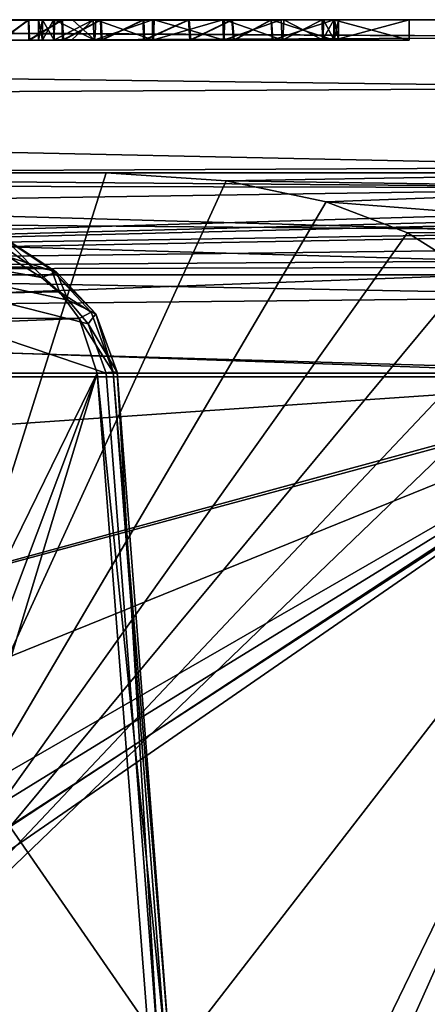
# Model space of a CAD drawing. Header units: millimetres. Extents: x -36.5 to 36.5, y -8.8 to 41.6.
# Tile 397 of 434: x 13.1 to 17.1, y 32 to 41.6. Entities that reach past the tile are written whole.
import ezdxf

# ---------------------------------------------------------------- set-up
doc = ezdxf.new("R2010")
doc.units = ezdxf.units.MM
doc.header["$LTSCALE"] = 65.185185
for name, color, linetype in [('323', 7, 'CONTINUOUS'), ('326', 7, 'CONTINUOUS'), ('327', 7, 'CONTINUOUS'), ('328', 7, 'CONTINUOUS'), ('338', 7, 'CONTINUOUS'), ('340', 7, 'CONTINUOUS'), ('366', 7, 'CONTINUOUS'), ('375', 7, 'CONTINUOUS'), ('377', 7, 'CONTINUOUS'), ('383', 7, 'CONTINUOUS'), ('384', 7, 'CONTINUOUS'), ('386', 7, 'CONTINUOUS'), ('387', 7, 'CONTINUOUS'), ('396', 7, 'CONTINUOUS'), ('464', 7, 'CONTINUOUS'), ('469', 7, 'CONTINUOUS'), ('470', 7, 'CONTINUOUS'), ('498', 7, 'CONTINUOUS'), ('499', 7, 'CONTINUOUS'), ('500', 7, 'CONTINUOUS'), ('501', 7, 'CONTINUOUS'), ('502', 7, 'CONTINUOUS'), ('503', 7, 'CONTINUOUS'), ('527', 7, 'CONTINUOUS'), ('528', 7, 'CONTINUOUS'), ('529', 7, 'CONTINUOUS'), ('530', 7, 'CONTINUOUS')]:
    doc.layers.add(name, color=color, linetype=linetype)

msp = doc.modelspace()

# ---------------------------------------------------------------- linework, layer by layer
at = {"layer": '323', "color": 7, "linetype": 'CONTINUOUS'}
for points in [[(19.8, 41.6, -11.7), (-9.3107, 41.6, -11.7), (16.9481, 41.6, -3.5397), (19.8, 41.6, -11.7)], [(-9.3107, 41.6, -11.7), (12.0257, 41.6, -2.1409), (13.2243, 41.6, -1.6427), (-9.3107, 41.6, -11.7)], [(16.9481, 41.6, -3.5397), (-9.3107, 41.6, -11.7), (16.2101, 41.6, -3.5397), (16.9481, 41.6, -3.5397)], [(16.2101, 41.6, -3.5397), (-9.3107, 41.6, -11.7), (15.6012, 41.6, -2.0402), (16.2101, 41.6, -3.5397)], [(15.6012, 41.6, -2.0402), (-9.3107, 41.6, -11.7), (15.2181, 41.6, -2.1736), (15.6012, 41.6, -2.0402)], [(15.2181, 41.6, -2.1736), (-9.3107, 41.6, -11.7), (14.7944, 41.6, -2.2292), (15.2181, 41.6, -2.1736)], [(14.7944, 41.6, -2.2292), (-9.3107, 41.6, -11.7), (14.351, 41.6, -2.2035), (14.7944, 41.6, -2.2292)], [(14.351, 41.6, -2.2035), (-9.3107, 41.6, -11.7), (13.9333, 41.6, -2.0929), (14.351, 41.6, -2.2035)], [(13.9333, 41.6, -2.0929), (-9.3107, 41.6, -11.7), (13.5545, 41.6, -1.9038), (13.9333, 41.6, -2.0929)], [(13.5545, 41.6, -1.9038), (-9.3107, 41.6, -11.7), (13.2243, 41.6, -1.6427), (13.5545, 41.6, -1.9038)], [(-9.3107, 41.6, 11.7), (19.8, 41.6, 11.7), (0.0832, 41.6, 3.5397), (-9.3107, 41.6, 11.7)], [(0.0832, 41.6, 3.5397), (19.8, 41.6, 11.7), (0.8168, 41.6, 3.5397), (0.0832, 41.6, 3.5397)], [(0.8168, 41.6, 3.5397), (19.8, 41.6, 11.7), (1.4208, 41.6, 2.0325), (0.8168, 41.6, 3.5397)], [(1.4208, 41.6, 2.0325), (19.8, 41.6, 11.7), (1.8074, 41.6, 2.1676), (1.4208, 41.6, 2.0325)], [(1.8074, 41.6, 2.1676), (19.8, 41.6, 11.7), (2.2318, 41.6, 2.2226), (1.8074, 41.6, 2.1676)], [(2.2318, 41.6, 2.2226), (19.8, 41.6, 11.7), (2.676, 41.6, 2.1961), (2.2318, 41.6, 2.2226)], [(2.676, 41.6, 2.1961), (19.8, 41.6, 11.7), (3.1014, 41.6, 2.0817), (2.676, 41.6, 2.1961)], [(3.1014, 41.6, 2.0817), (19.8, 41.6, 11.7), (3.485, 41.6, 1.8882), (3.1014, 41.6, 2.0817)], [(3.485, 41.6, 1.8882), (19.8, 41.6, 11.7), (3.8108, 41.6, 1.6262), (3.485, 41.6, 1.8882)], [(3.8108, 41.6, 1.6262), (19.8, 41.6, 11.7), (5.001, 41.6, 2.1341), (3.8108, 41.6, 1.6262)], [(5.001, 41.6, 2.1341), (19.8, 41.6, 11.7), (5.7399, 41.6, 2.1341), (5.001, 41.6, 2.1341)], [(5.7399, 41.6, 2.1341), (19.8, 41.6, 11.7), (5.7399, 41.6, -0.2466), (5.7399, 41.6, 2.1341)], [(5.7399, 41.6, -0.2466), (19.8, 41.6, 11.7), (8.3119, 41.6, 1.6452), (5.7399, 41.6, -0.2466)], [(8.3119, 41.6, 1.6452), (19.8, 41.6, 11.7), (8.6431, 41.6, 1.9052), (8.3119, 41.6, 1.6452)], [(8.6431, 41.6, 1.9052), (19.8, 41.6, 11.7), (9.022, 41.6, 2.0925), (8.6431, 41.6, 1.9052)], [(9.022, 41.6, 2.0925), (19.8, 41.6, 11.7), (9.4394, 41.6, 2.2017), (9.022, 41.6, 2.0925)], [(9.4394, 41.6, 2.2017), (19.8, 41.6, 11.7), (9.8794, 41.6, 2.2262), (9.4394, 41.6, 2.2017)], [(9.8794, 41.6, 2.2262), (19.8, 41.6, 11.7), (10.3016, 41.6, 2.1702), (9.8794, 41.6, 2.2262)], [(10.3016, 41.6, 2.1702), (19.8, 41.6, 11.7), (10.6838, 41.6, 2.0378), (10.3016, 41.6, 2.1702)], [(10.6838, 41.6, 2.0378), (19.8, 41.6, 11.7), (11.2956, 41.6, 2.1342), (10.6838, 41.6, 2.0378)], [(11.2956, 41.6, 2.1342), (19.8, 41.6, 11.7), (12.0257, 41.6, 2.1342), (11.2956, 41.6, 2.1342)], [(12.0257, 41.6, 2.1342), (19.8, 41.6, 11.7), (12.9463, 41.6, 1.302), (12.0257, 41.6, 2.1342)], [(13.2243, 41.6, -1.6427), (12.0257, 41.6, -2.1409), (12.951, 41.6, -1.3156), (13.2243, 41.6, -1.6427)], [(12.9463, 41.6, 1.302), (19.8, 41.6, 11.7), (13.2184, 41.6, 1.6302), (12.9463, 41.6, 1.302)], [(13.2184, 41.6, 1.6302), (19.8, 41.6, 11.7), (13.5475, 41.6, 1.8926), (13.2184, 41.6, 1.6302)], [(13.3165, 41.6, -0.0034), (13.3583, 41.6, 0.3762), (13.3558, 41.6, -0.3753), (13.3165, 41.6, -0.0034)], [(13.3558, 41.6, -0.3753), (13.3583, 41.6, 0.3762), (13.4643, 41.6, -0.7061), (13.3558, 41.6, -0.3753)], [(13.3583, 41.6, 0.3762), (13.4737, 41.6, 0.7146), (13.4643, 41.6, -0.7061), (13.3583, 41.6, 0.3762)], [(13.4737, 41.6, 0.7146), (13.6516, 41.6, 1.0019), (13.4643, 41.6, -0.7061), (13.4737, 41.6, 0.7146)], [(13.4643, 41.6, -0.7061), (13.6516, 41.6, 1.0019), (13.8535, 41.6, -1.2175), (13.4643, 41.6, -0.7061)], [(13.5475, 41.6, 1.8926), (19.8, 41.6, 11.7), (13.9255, 41.6, 2.0832), (13.5475, 41.6, 1.8926)], [(13.6516, 41.6, 1.0019), (13.8799, 41.6, 1.2303), (13.8535, 41.6, -1.2175), (13.6516, 41.6, 1.0019)], [(13.8535, 41.6, -1.2175), (13.8799, 41.6, 1.2303), (14.4347, 41.6, -1.4992), (13.8535, 41.6, -1.2175)], [(13.8799, 41.6, 1.2303), (14.4521, 41.6, 1.5003), (14.4347, 41.6, -1.4992), (13.8799, 41.6, 1.2303)], [(13.9255, 41.6, 2.0832), (19.8, 41.6, 11.7), (14.3425, 41.6, 2.1954), (13.9255, 41.6, 2.0832)], [(14.3425, 41.6, 2.1954), (19.8, 41.6, 11.7), (14.7859, 41.6, 2.2228), (14.3425, 41.6, 2.1954)], [(14.4347, 41.6, -1.4992), (14.4521, 41.6, 1.5003), (15.1248, 41.6, -1.5027), (14.4347, 41.6, -1.4992)], [(14.4521, 41.6, 1.5003), (15.1384, 41.6, 1.4967), (15.1248, 41.6, -1.5027), (14.4521, 41.6, 1.5003)], [(14.7859, 41.6, 2.2228), (19.8, 41.6, 11.7), (15.211, 41.6, 2.1686), (14.7859, 41.6, 2.2228)], [(15.1248, 41.6, -1.5027), (15.1384, 41.6, 1.4967), (15.6955, 41.6, -1.2356), (15.1248, 41.6, -1.5027)], [(15.1384, 41.6, 1.4967), (15.7207, 41.6, 1.2125), (15.6955, 41.6, -1.2356), (15.1384, 41.6, 1.4967)], [(15.211, 41.6, 2.1686), (19.8, 41.6, 11.7), (15.5965, 41.6, 2.0363), (15.211, 41.6, 2.1686)], [(19.8, 41.6, 11.7), (16.2101, 41.6, 2.1342), (15.5965, 41.6, 2.0363), (19.8, 41.6, 11.7)], [(16.2101, 41.6, 2.1342), (16.2101, 41.6, 1.5627), (15.5965, 41.6, 2.0363), (16.2101, 41.6, 2.1342)], [(16.2101, 41.6, -1.5649), (16.2101, 41.6, -3.5397), (15.6012, 41.6, -2.0402), (16.2101, 41.6, -1.5649)], [(15.6955, 41.6, -1.2356), (15.7207, 41.6, 1.2125), (16.0969, 41.6, -0.729), (15.6955, 41.6, -1.2356)], [(15.7207, 41.6, 1.2125), (16.1093, 41.6, 0.6988), (16.0969, 41.6, -0.729), (15.7207, 41.6, 1.2125)], [(16.0969, 41.6, -0.729), (16.1093, 41.6, 0.6988), (16.212, 41.6, -0.393), (16.0969, 41.6, -0.729)], [(16.1093, 41.6, 0.6988), (16.2168, 41.6, 0.3664), (16.212, 41.6, -0.393), (16.1093, 41.6, 0.6988)], [(16.2101, 41.6, 2.1342), (19.8, 41.6, 11.7), (16.9481, 41.6, 2.1342), (16.2101, 41.6, 2.1342)], [(16.2168, 41.6, 0.3664), (16.255, 41.6, -0.0102), (16.212, 41.6, -0.393), (16.2168, 41.6, 0.3664)], [(19.7432, 41.6, -2.231), (19.8, 41.6, -11.7), (16.9481, 41.6, -3.5397), (19.7432, 41.6, -2.231)], [(19.8, 41.6, 11.7), (17.6521, 41.6, 0.8659), (16.9481, 41.6, 2.1342), (19.8, 41.6, 11.7)], [(17.6521, 41.6, 0.8659), (17.4874, 41.6, -0.0034), (16.9481, 41.6, 2.1342), (17.6521, 41.6, 0.8659)], [(17.4874, 41.6, -0.0034), (17.6609, 41.6, -0.8934), (16.9481, 41.6, -3.5397), (17.4874, 41.6, -0.0034)], [(16.9481, 41.6, 2.1342), (17.4874, 41.6, -0.0034), (16.9481, 41.6, -3.5397), (16.9481, 41.6, 2.1342)], [(18.8495, 41.6, -2.0625), (19.7432, 41.6, -2.231), (16.9481, 41.6, -3.5397), (18.8495, 41.6, -2.0625)], [(18.1372, 41.6, -1.5993), (18.8495, 41.6, -2.0625), (16.9481, 41.6, -3.5397), (18.1372, 41.6, -1.5993)], [(17.6609, 41.6, -0.8934), (18.1372, 41.6, -1.5993), (16.9481, 41.6, -3.5397), (17.6609, 41.6, -0.8934)]]:
    msp.add_3dface(points, dxfattribs=at)
at = {"layer": '326', "color": 7, "linetype": 'CONTINUOUS'}
for points in [[(5, 34.1, 15.2), (19.8, 38.1, 15.2), (-9.3, 38.1, 15.2), (5, 34.1, 15.2)], [(12.45, 28.6, 15.2), (19.8, 38.1, 15.2), (5, 34.1, 15.2), (12.45, 28.6, 15.2)], [(12.45, 28.6, 15.2), (19.8, 18.1294, 15.2), (19.8, 38.1, 15.2), (12.45, 28.6, 15.2)]]:
    msp.add_3dface(points, dxfattribs=at)
at = {"layer": '327', "color": 7, "linetype": 'CONTINUOUS'}
for points in [[(-9.3, 38.1, -15.2), (19.8, 38.1, -15.2), (-9.3, 36.1, -15.2), (-9.3, 38.1, -15.2)], [(-9.3, 36.1, -15.2), (19.8, 38.1, -15.2), (5, 34.1, -15.2), (-9.3, 36.1, -15.2)], [(5, 34.1, -15.2), (19.8, 38.1, -15.2), (5, 32.1, -15.2), (5, 34.1, -15.2)], [(5, 32.1, -15.2), (19.8, 38.1, -15.2), (10.5778, 32.1, -15.2), (5, 32.1, -15.2)], [(10.5778, 32.1, -15.2), (19.8, 38.1, -15.2), (11.0015, 19.9674, -15.2), (10.5778, 32.1, -15.2)], [(11.0015, 19.9674, -15.2), (19.8, 38.1, -15.2), (11.2017, 18.8765, -15.2), (11.0015, 19.9674, -15.2)], [(11.2017, 18.8765, -15.2), (19.8, 38.1, -15.2), (11.7087, 17.889, -15.2), (11.2017, 18.8765, -15.2)], [(11.7087, 17.889, -15.2), (19.8, 38.1, -15.2), (12.4778, 17.0915, -15.2), (11.7087, 17.889, -15.2)], [(12.4778, 17.0915, -15.2), (19.8, 38.1, -15.2), (13.4462, 16.5492, -15.2), (12.4778, 17.0915, -15.2)], [(13.4462, 16.5492, -15.2), (19.8, 38.1, -15.2), (14.5274, 16.3097, -15.2), (13.4462, 16.5492, -15.2)], [(14.5274, 16.3097, -15.2), (19.8, 38.1, -15.2), (15.6287, 16.3918, -15.2), (14.5274, 16.3097, -15.2)], [(15.6287, 16.3918, -15.2), (19.8, 38.1, -15.2), (16.6595, 16.7866, -15.2), (15.6287, 16.3918, -15.2)], [(16.6595, 16.7866, -15.2), (19.8, 38.1, -15.2), (17.5321, 17.4599, -15.2), (16.6595, 16.7866, -15.2)]]:
    msp.add_3dface(points, dxfattribs=at)
at = {"layer": '328', "color": 7, "linetype": 'CONTINUOUS'}
for points in [[(7.9786, 40.1, -5.7993), (19.8, 40.1, -11.7346), (-1.9111, 40.1, -0.65), (7.9786, 40.1, -5.7993)], [(19.8, 40.1, -11.7346), (20.7895, 40.1, -11.6926), (-1.9111, 40.1, -0.65), (19.8, 40.1, -11.7346)], [(31.4199, 40.1, -1.6355), (31.5166, 40.1, -0.65), (-1.9111, 40.1, -0.65), (31.4199, 40.1, -1.6355)], [(20.7895, 40.1, -11.6926), (21.7656, 40.1, -11.5688), (-1.9111, 40.1, -0.65), (20.7895, 40.1, -11.6926)], [(21.7656, 40.1, -11.5688), (22.7317, 40.1, -11.3622), (-1.9111, 40.1, -0.65), (21.7656, 40.1, -11.5688)], [(22.7317, 40.1, -11.3622), (23.6773, 40.1, -11.0755), (-1.9111, 40.1, -0.65), (22.7317, 40.1, -11.3622)], [(23.6773, 40.1, -11.0755), (24.5953, 40.1, -10.7099), (-1.9111, 40.1, -0.65), (23.6773, 40.1, -11.0755)], [(24.5953, 40.1, -10.7099), (25.4794, 40.1, -10.2687), (-1.9111, 40.1, -0.65), (24.5953, 40.1, -10.7099)], [(25.4794, 40.1, -10.2687), (26.3231, 40.1, -9.7543), (-1.9111, 40.1, -0.65), (25.4794, 40.1, -10.2687)], [(26.3231, 40.1, -9.7543), (27.1207, 40.1, -9.1711), (-1.9111, 40.1, -0.65), (26.3231, 40.1, -9.7543)], [(27.1207, 40.1, -9.1711), (27.8661, 40.1, -8.5225), (-1.9111, 40.1, -0.65), (27.1207, 40.1, -9.1711)], [(27.8661, 40.1, -8.5225), (28.5546, 40.1, -7.814), (-1.9111, 40.1, -0.65), (27.8661, 40.1, -8.5225)], [(28.5546, 40.1, -7.814), (29.1806, 40.1, -7.0498), (-1.9111, 40.1, -0.65), (28.5546, 40.1, -7.814)], [(29.1806, 40.1, -7.0498), (29.7404, 40.1, -6.2361), (-1.9111, 40.1, -0.65), (29.1806, 40.1, -7.0498)], [(29.7404, 40.1, -6.2361), (30.2293, 40.1, -5.3782), (-1.9111, 40.1, -0.65), (29.7404, 40.1, -6.2361)], [(30.2293, 40.1, -5.3782), (30.6447, 40.1, -4.4825), (-1.9111, 40.1, -0.65), (30.2293, 40.1, -5.3782)], [(30.6447, 40.1, -4.4825), (30.9829, 40.1, -3.5551), (-1.9111, 40.1, -0.65), (30.6447, 40.1, -4.4825)], [(30.9829, 40.1, -3.5551), (31.2423, 40.1, -2.6028), (-1.9111, 40.1, -0.65), (30.9829, 40.1, -3.5551)], [(31.2423, 40.1, -2.6028), (31.4199, 40.1, -1.6355), (-1.9111, 40.1, -0.65), (31.2423, 40.1, -2.6028)], [(31.5166, 40.1, 0.65), (2.5981, 40.1, 11.7346), (-1.9111, 40.1, 9.0927), (31.5166, 40.1, 0.65)], [(31.5166, 40.1, 0.65), (-1.9111, 40.1, 9.0927), (-1.9111, 40.1, 0.65), (31.5166, 40.1, 0.65)], [(31.5166, 40.1, 0.65), (19.8, 40.1, 11.7346), (2.5981, 40.1, 11.7346), (31.5166, 40.1, 0.65)], [(7.9786, 40.1, -5.7993), (11.3979, 40.1, -10.5041), (13.9808, 40.1, -11.7346), (7.9786, 40.1, -5.7993)], [(7.9786, 40.1, -5.7993), (13.9808, 40.1, -11.7346), (19.8, 40.1, -11.7346), (7.9786, 40.1, -5.7993)]]:
    msp.add_3dface(points, dxfattribs=at)
at = {"layer": '338', "color": 7, "linetype": 'CONTINUOUS'}
for points in [[(-9.3107, 41.6, -11.7), (19.8, 41.6, -11.7), (19.8, 41.4287, -12.7816), (-9.3107, 41.6, -11.7)], [(-9.3107, 41.6, -11.7), (19.8, 41.4287, -12.7816), (-9.3027, 41.5937, -11.91), (-9.3107, 41.6, -11.7)], [(-9.3027, 41.5937, -11.91), (19.8, 41.4287, -12.7816), (-9.3, 41.5747, -12.12), (-9.3027, 41.5937, -11.91)], [(-9.3, 41.5747, -12.12), (19.8, 41.4287, -12.7816), (-9.3, 41.3094, -13.0964), (-9.3, 41.5747, -12.12)], [(19.8, 41.4287, -12.7816), (19.8, 40.9309, -13.7581), (-9.3, 41.3094, -13.0964), (19.8, 41.4287, -12.7816)], [(-9.3, 41.3094, -13.0964), (19.8, 40.9309, -13.7581), (-9.3, 40.7758, -13.9561), (-9.3, 41.3094, -13.0964)], [(19.8, 40.9309, -13.7581), (19.8, 40.1555, -14.5329), (-9.3, 40.7758, -13.9561), (19.8, 40.9309, -13.7581)], [(-9.3, 40.7758, -13.9561), (19.8, 40.1555, -14.5329), (-9.3, 40.0187, -14.6272), (-9.3, 40.7758, -13.9561)], [(19.8, 40.1555, -14.5329), (19.8, 39.1784, -15.0297), (-9.3, 40.0187, -14.6272), (19.8, 40.1555, -14.5329)], [(-9.3, 40.0187, -14.6272), (19.8, 39.1784, -15.0297), (-9.3, 39.1012, -15.0538), (-9.3, 40.0187, -14.6272)], [(19.8, 39.1784, -15.0297), (19.8, 38.1, -15.2), (-9.3, 39.1012, -15.0538), (19.8, 39.1784, -15.0297)], [(19.8, 38.1, -15.2), (-9.3, 38.1, -15.2), (-9.3, 39.1012, -15.0538), (19.8, 38.1, -15.2)]]:
    msp.add_3dface(points, dxfattribs=at)
at = {"layer": '340', "color": 7, "linetype": 'CONTINUOUS'}
for points in [[(19.8, 41.6, 11.7), (-9.3107, 41.6, 11.7), (-9.3027, 41.5937, 11.91), (19.8, 41.6, 11.7)], [(-9.3, 41.5747, 12.12), (19.8, 41.6, 11.7), (-9.3027, 41.5937, 11.91), (-9.3, 41.5747, 12.12)], [(19.8, 41.4287, 12.7816), (19.8, 41.6, 11.7), (-9.3, 41.5747, 12.12), (19.8, 41.4287, 12.7816)], [(-9.3, 41.3094, 13.0964), (19.8, 41.4287, 12.7816), (-9.3, 41.5747, 12.12), (-9.3, 41.3094, 13.0964)], [(19.8, 40.9309, 13.7581), (19.8, 41.4287, 12.7816), (-9.3, 41.3094, 13.0964), (19.8, 40.9309, 13.7581)], [(-9.3, 40.7758, 13.9561), (19.8, 40.9309, 13.7581), (-9.3, 41.3094, 13.0964), (-9.3, 40.7758, 13.9561)], [(19.8, 40.1555, 14.5329), (19.8, 40.9309, 13.7581), (-9.3, 40.7758, 13.9561), (19.8, 40.1555, 14.5329)], [(-9.3, 40.0187, 14.6272), (19.8, 40.1555, 14.5329), (-9.3, 40.7758, 13.9561), (-9.3, 40.0187, 14.6272)], [(19.8, 39.1784, 15.0297), (19.8, 40.1555, 14.5329), (-9.3, 40.0187, 14.6272), (19.8, 39.1784, 15.0297)], [(-9.3, 39.1012, 15.0538), (19.8, 39.1784, 15.0297), (-9.3, 40.0187, 14.6272), (-9.3, 39.1012, 15.0538)], [(-9.3, 38.1, 15.2), (19.8, 38.1, 15.2), (19.8, 39.1784, 15.0297), (-9.3, 38.1, 15.2)], [(-9.3, 38.1, 15.2), (19.8, 39.1784, 15.0297), (-9.3, 39.1012, 15.0538), (-9.3, 38.1, 15.2)]]:
    msp.add_3dface(points, dxfattribs=at)
at = {"layer": '366', "color": 7, "linetype": 'CONTINUOUS'}
for points in [[(19.8, 38.1349, 13.7343), (5, 34.1, 13.8047), (0, 38.1349, 13.7343), (19.8, 38.1349, 13.7343)], [(5, 29.6, 13.8833), (5, 34.1, 13.8047), (19.8, 38.1349, 13.7343), (5, 29.6, 13.8833)], [(5, 29.6, 13.8833), (19.8, 38.1349, 13.7343), (5.1343, 29.0997, 13.892), (5, 29.6, 13.8833)], [(5.1343, 29.0997, 13.892), (19.8, 38.1349, 13.7343), (5.4998, 28.7343, 13.8984), (5.1343, 29.0997, 13.892)], [(19.8, 38.1349, 13.7343), (6, 28.6, 13.9007), (5.4998, 28.7343, 13.8984), (19.8, 38.1349, 13.7343)], [(19.8, 28.6, 13.9007), (6, 28.6, 13.9007), (19.8, 38.1349, 13.7343), (19.8, 28.6, 13.9007)]]:
    msp.add_3dface(points, dxfattribs=at)
at = {"layer": '375', "color": 7, "linetype": 'CONTINUOUS'}
for points in [[(31.5166, 40.1, -0.65), (32.1084, 40.0103, -0.65), (-1.9111, 39.1, -0.65), (31.5166, 40.1, -0.65)], [(-1.9111, 40.1, -0.65), (31.5166, 40.1, -0.65), (-1.9111, 39.1, -0.65), (-1.9111, 40.1, -0.65)], [(32.1084, 40.0103, -0.65), (32.2754, 39.9506, -0.65), (-1.9111, 39.1, -0.65), (32.1084, 40.0103, -0.65)], [(32.2754, 39.9506, -0.65), (32.6563, 39.7443, -0.65), (-1.9111, 39.1, -0.65), (32.2754, 39.9506, -0.65)], [(32.6563, 39.7443, -0.65), (32.9211, 39.5262, -0.65), (-1.9111, 39.1, -0.65), (32.6563, 39.7443, -0.65)], [(32.9211, 39.5262, -0.65), (33.0889, 39.3387, -0.65), (-1.9111, 39.1, -0.65), (32.9211, 39.5262, -0.65)], [(-1.9111, 39.1, -0.65), (33.0889, 39.3387, -0.65), (33.0889, 39.1, -0.65), (-1.9111, 39.1, -0.65)]]:
    msp.add_3dface(points, dxfattribs=at)
at = {"layer": '377', "color": 7, "linetype": 'CONTINUOUS'}
for points in [[(31.5166, 40.1, 0.65), (-1.9111, 40.1, 0.65), (33.0889, 39.1, 0.65), (31.5166, 40.1, 0.65)], [(-1.9111, 40.1, 0.65), (-1.9111, 39.1, 0.65), (33.0889, 39.1, 0.65), (-1.9111, 40.1, 0.65)]]:
    msp.add_3dface(points, dxfattribs=at)
at = {"layer": '383', "color": 7, "linetype": 'CONTINUOUS'}
for points in [[(0, 38.1349, -13.7343), (10.9389, 32.1, -13.8484), (13.8933, 38.1349, -13.7343), (0, 38.1349, -13.7343)], [(10.9389, 32.1, -13.8484), (10.9692, 30.3631, -13.87), (13.8933, 38.1349, -13.7343), (10.9389, 32.1, -13.8484)], [(10.9692, 30.3631, -13.87), (11, 28.6, -13.9007), (13.8933, 38.1349, -13.7343), (10.9692, 30.3631, -13.87)], [(13.8933, 38.1349, -13.7343), (11, 28.6, -13.9007), (14.398, 31.6, -13.8484), (13.8933, 38.1349, -13.7343)]]:
    msp.add_3dface(points, dxfattribs=at)
at = {"layer": '384', "color": 7, "linetype": 'CONTINUOUS'}
for points in [[(12.9446, 39.3975, -13.2566), (1.3006, 39.2322, -13.3832), (13.2623, 39.176, -13.4205), (12.9446, 39.3975, -13.2566)], [(1.3006, 39.2322, -13.3832), (0.6507, 38.6893, -13.6458), (13.2623, 39.176, -13.4205), (1.3006, 39.2322, -13.3832)], [(13.2623, 39.176, -13.4205), (0.6507, 38.6893, -13.6458), (13.5221, 38.932, -13.5533), (13.2623, 39.176, -13.4205)], [(13.5221, 38.932, -13.5533), (0.6507, 38.6893, -13.6458), (13.7168, 38.6712, -13.6513), (13.5221, 38.932, -13.5533)], [(0.6507, 38.6893, -13.6458), (0, 38.1349, -13.7343), (13.7168, 38.6712, -13.6513), (0.6507, 38.6893, -13.6458)], [(0, 38.1349, -13.7343), (13.8933, 38.1349, -13.7343), (13.7168, 38.6712, -13.6513), (0, 38.1349, -13.7343)]]:
    msp.add_3dface(points, dxfattribs=at)
at = {"layer": '386', "color": 7, "linetype": 'CONTINUOUS'}
for points in [[(2.5981, 40.1, 11.7346), (19.8, 39.9511, 12.4919), (2.3165, 39.9895, 12.3901), (2.5981, 40.1, 11.7346)], [(19.8, 40.1, 11.7346), (19.8, 39.9511, 12.4919), (2.5981, 40.1, 11.7346), (19.8, 40.1, 11.7346)], [(2.3165, 39.9895, 12.3901), (19.8, 39.9511, 12.4919), (1.868, 39.6807, 12.9599), (2.3165, 39.9895, 12.3901)], [(19.8, 39.9511, 12.4919), (19.8, 39.526, 13.137), (1.868, 39.6807, 12.9599), (19.8, 39.9511, 12.4919)], [(1.868, 39.6807, 12.9599), (19.8, 39.526, 13.137), (1.3044, 39.2353, 13.3811), (1.868, 39.6807, 12.9599)], [(19.8, 39.526, 13.137), (19.8, 38.8881, 13.5728), (1.3044, 39.2353, 13.3811), (19.8, 39.526, 13.137)], [(1.3044, 39.2353, 13.3811), (19.8, 38.8881, 13.5728), (0.652, 38.6904, 13.6455), (1.3044, 39.2353, 13.3811)], [(19.8, 38.8881, 13.5728), (19.8, 38.1349, 13.7343), (0.652, 38.6904, 13.6455), (19.8, 38.8881, 13.5728)], [(19.8, 38.1349, 13.7343), (0, 38.1349, 13.7343), (0.652, 38.6904, 13.6455), (19.8, 38.1349, 13.7343)]]:
    msp.add_3dface(points, dxfattribs=at)
at = {"layer": '387', "color": 7, "linetype": 'CONTINUOUS'}
for points in [[(19.8, 40.1, -11.7346), (13.9808, 40.1, -11.7346), (15.1563, 40.0194, -12.2962), (19.8, 40.1, -11.7346)], [(19.8, 39.9511, -12.4919), (19.8, 40.1, -11.7346), (15.1563, 40.0194, -12.2962), (19.8, 39.9511, -12.4919)], [(16.1345, 39.8134, -12.7662), (19.8, 39.9511, -12.4919), (15.1563, 40.0194, -12.2962), (16.1345, 39.8134, -12.7662)], [(19.8, 39.526, -13.137), (19.8, 39.9511, -12.4919), (16.1345, 39.8134, -12.7662), (19.8, 39.526, -13.137)], [(16.9309, 39.5116, -13.1514), (19.8, 39.526, -13.137), (16.1345, 39.8134, -12.7662), (16.9309, 39.5116, -13.1514)], [(17.5479, 39.1233, -13.4529), (19.8, 39.526, -13.137), (16.9309, 39.5116, -13.1514), (17.5479, 39.1233, -13.4529)]]:
    msp.add_3dface(points, dxfattribs=at)
at = {"layer": '396', "color": 7, "linetype": 'CONTINUOUS'}
for points in [[(-1.9111, 39.1, 0.65), (-1.9111, 39.1, -0.65), (33.0889, 39.1, -0.65), (-1.9111, 39.1, 0.65)], [(33.0889, 39.1, 0.65), (-1.9111, 39.1, 0.65), (33.0889, 39.1, -0.65), (33.0889, 39.1, 0.65)]]:
    msp.add_3dface(points, dxfattribs=at)
at = {"layer": '464', "color": 7, "linetype": 'CONTINUOUS'}
for points in [[(12.9499, 41.4, 1.3074), (13.2235, 41.4, 1.635), (12.9559, 41.4, -1.323), (12.9499, 41.4, 1.3074)], [(12.9559, 41.4, -1.323), (13.2235, 41.4, 1.635), (13.231, 41.4, -1.649), (12.9559, 41.4, -1.323)], [(13.3575, 41.4, 0.3725), (13.3165, 41.4, -0.0034), (13.2235, 41.4, 1.635), (13.3575, 41.4, 0.3725)], [(13.2235, 41.4, 1.635), (13.3165, 41.4, -0.0034), (13.231, 41.4, -1.649), (13.2235, 41.4, 1.635)], [(13.5531, 41.4, 1.8962), (13.3575, 41.4, 0.3725), (13.2235, 41.4, 1.635), (13.5531, 41.4, 1.8962)], [(13.3165, 41.4, -0.0034), (13.3572, 41.4, -0.3812), (13.231, 41.4, -1.649), (13.3165, 41.4, -0.0034)], [(13.3572, 41.4, -0.3812), (13.4684, 41.4, -0.7149), (13.231, 41.4, -1.649), (13.3572, 41.4, -0.3812)], [(13.231, 41.4, -1.649), (13.4684, 41.4, -0.7149), (13.5619, 41.4, -1.9086), (13.231, 41.4, -1.649)], [(13.4701, 41.4, 0.7072), (13.3575, 41.4, 0.3725), (13.5531, 41.4, 1.8962), (13.4701, 41.4, 0.7072)], [(13.4684, 41.4, -0.7149), (13.64, 41.4, -0.9978), (13.5619, 41.4, -1.9086), (13.4684, 41.4, -0.7149)], [(13.8702, 41.4, 1.2226), (13.4701, 41.4, 0.7072), (13.5531, 41.4, 1.8962), (13.8702, 41.4, 1.2226)], [(13.9302, 41.4, 2.0851), (13.8702, 41.4, 1.2226), (13.5531, 41.4, 1.8962), (13.9302, 41.4, 2.0851)], [(13.64, 41.4, -0.9978), (13.8618, 41.4, -1.2244), (13.5619, 41.4, -1.9086), (13.64, 41.4, -0.9978)], [(13.5619, 41.4, -1.9086), (13.8618, 41.4, -1.2244), (13.9401, 41.4, -2.0955), (13.5619, 41.4, -1.9086)], [(13.8618, 41.4, -1.2244), (14.4345, 41.4, -1.4996), (13.9401, 41.4, -2.0955), (13.8618, 41.4, -1.2244)], [(14.4459, 41.4, 1.4988), (13.8702, 41.4, 1.2226), (14.3469, 41.4, 2.1961), (14.4459, 41.4, 1.4988)], [(14.3469, 41.4, 2.1961), (13.8702, 41.4, 1.2226), (13.9302, 41.4, 2.0851), (14.3469, 41.4, 2.1961)], [(13.9401, 41.4, -2.0955), (14.4345, 41.4, -1.4996), (14.3576, 41.4, -2.2045), (13.9401, 41.4, -2.0955)], [(14.7986, 41.4, 2.2222), (14.4459, 41.4, 1.4988), (14.3469, 41.4, 2.1961), (14.7986, 41.4, 2.2222)], [(14.3576, 41.4, -2.2045), (14.4345, 41.4, -1.4996), (14.8088, 41.4, -2.2285), (14.3576, 41.4, -2.2045)], [(14.4345, 41.4, -1.4996), (15.1304, 41.4, -1.5014), (14.8088, 41.4, -2.2285), (14.4345, 41.4, -1.4996)], [(15.1379, 41.4, 1.4973), (14.4459, 41.4, 1.4988), (14.7986, 41.4, 2.2222), (15.1379, 41.4, 1.4973)], [(15.2277, 41.4, 2.1643), (15.1379, 41.4, 1.4973), (14.7986, 41.4, 2.2222), (15.2277, 41.4, 2.1643)], [(14.8088, 41.4, -2.2285), (15.1304, 41.4, -1.5014), (15.2354, 41.4, -2.1691), (14.8088, 41.4, -2.2285)], [(15.1304, 41.4, -1.5014), (15.7048, 41.4, -1.2281), (15.2354, 41.4, -2.1691), (15.1304, 41.4, -1.5014)], [(15.7118, 41.4, 1.2199), (15.1379, 41.4, 1.4973), (15.607, 41.4, 2.0322), (15.7118, 41.4, 1.2199)], [(15.607, 41.4, 2.0322), (15.1379, 41.4, 1.4973), (15.2277, 41.4, 2.1643), (15.607, 41.4, 2.0322)], [(15.2354, 41.4, -2.1691), (15.7048, 41.4, -1.2281), (15.6117, 41.4, -2.036), (15.2354, 41.4, -2.1691)], [(16.2101, 41.4, 1.5627), (15.7118, 41.4, 1.2199), (15.607, 41.4, 2.0322), (16.2101, 41.4, 1.5627)], [(15.7048, 41.4, -1.2281), (16.1006, 41.4, -0.7216), (15.6117, 41.4, -2.036), (15.7048, 41.4, -1.2281)], [(16.1006, 41.4, -0.7216), (16.2101, 41.4, -1.5649), (15.6117, 41.4, -2.036), (16.1006, 41.4, -0.7216)], [(16.105, 41.4, 0.7083), (15.7118, 41.4, 1.2199), (16.2101, 41.4, 1.5627), (16.105, 41.4, 0.7083)], [(16.1006, 41.4, -0.7216), (16.2127, 41.4, -0.3895), (16.2101, 41.4, -1.5649), (16.1006, 41.4, -0.7216)], [(16.2153, 41.4, 0.3727), (16.105, 41.4, 0.7083), (16.2101, 41.4, 1.5627), (16.2153, 41.4, 0.3727)], [(16.9481, 41.4, 2.1342), (16.2153, 41.4, 0.3727), (16.2101, 41.4, 1.5627), (16.9481, 41.4, 2.1342)], [(16.2127, 41.4, -0.3895), (16.255, 41.4, -0.0102), (16.2101, 41.4, -3.5397), (16.2127, 41.4, -0.3895)], [(16.2101, 41.4, -3.5397), (16.255, 41.4, -0.0102), (16.9481, 41.4, 2.1342), (16.2101, 41.4, -3.5397)], [(16.2101, 41.4, -1.5649), (16.2127, 41.4, -0.3895), (16.2101, 41.4, -3.5397), (16.2101, 41.4, -1.5649)], [(16.9481, 41.4, -3.5397), (16.2101, 41.4, -3.5397), (16.9481, 41.4, 2.1342), (16.9481, 41.4, -3.5397)], [(16.2101, 41.4, 2.1342), (16.9481, 41.4, 2.1342), (16.2101, 41.4, 1.5627), (16.2101, 41.4, 2.1342)], [(16.255, 41.4, -0.0102), (16.2153, 41.4, 0.3727), (16.9481, 41.4, 2.1342), (16.255, 41.4, -0.0102)]]:
    msp.add_3dface(points, dxfattribs=at)
at = {"layer": '469', "color": 7, "linetype": 'CONTINUOUS'}
for points in [[(13.3165, 41.6, -0.0034), (13.3558, 41.6, -0.3753), (13.3165, 41.4, -0.0034), (13.3165, 41.6, -0.0034)], [(13.3165, 41.4, -0.0034), (13.3558, 41.6, -0.3753), (13.3572, 41.4, -0.3812), (13.3165, 41.4, -0.0034)], [(13.3558, 41.6, -0.3753), (13.4643, 41.6, -0.7061), (13.3572, 41.4, -0.3812), (13.3558, 41.6, -0.3753)], [(13.4643, 41.6, -0.7061), (13.4684, 41.4, -0.7149), (13.3572, 41.4, -0.3812), (13.4643, 41.6, -0.7061)], [(13.4643, 41.6, -0.7061), (13.8535, 41.6, -1.2175), (13.4684, 41.4, -0.7149), (13.4643, 41.6, -0.7061)], [(13.8535, 41.6, -1.2175), (13.64, 41.4, -0.9978), (13.4684, 41.4, -0.7149), (13.8535, 41.6, -1.2175)], [(13.8535, 41.6, -1.2175), (13.8618, 41.4, -1.2244), (13.64, 41.4, -0.9978), (13.8535, 41.6, -1.2175)], [(13.8535, 41.6, -1.2175), (14.4347, 41.6, -1.4992), (13.8618, 41.4, -1.2244), (13.8535, 41.6, -1.2175)], [(14.4347, 41.6, -1.4992), (14.4345, 41.4, -1.4996), (13.8618, 41.4, -1.2244), (14.4347, 41.6, -1.4992)], [(14.4347, 41.6, -1.4992), (15.1248, 41.6, -1.5027), (14.4345, 41.4, -1.4996), (14.4347, 41.6, -1.4992)], [(15.1248, 41.6, -1.5027), (15.1304, 41.4, -1.5014), (14.4345, 41.4, -1.4996), (15.1248, 41.6, -1.5027)], [(15.1248, 41.6, -1.5027), (15.6955, 41.6, -1.2356), (15.1304, 41.4, -1.5014), (15.1248, 41.6, -1.5027)], [(15.6955, 41.6, -1.2356), (15.7048, 41.4, -1.2281), (15.1304, 41.4, -1.5014), (15.6955, 41.6, -1.2356)], [(15.6955, 41.6, -1.2356), (16.0969, 41.6, -0.729), (15.7048, 41.4, -1.2281), (15.6955, 41.6, -1.2356)], [(16.0969, 41.6, -0.729), (16.1006, 41.4, -0.7216), (15.7048, 41.4, -1.2281), (16.0969, 41.6, -0.729)], [(16.0969, 41.6, -0.729), (16.212, 41.6, -0.393), (16.1006, 41.4, -0.7216), (16.0969, 41.6, -0.729)], [(16.212, 41.6, -0.393), (16.2127, 41.4, -0.3895), (16.1006, 41.4, -0.7216), (16.212, 41.6, -0.393)], [(16.212, 41.6, -0.393), (16.255, 41.6, -0.0102), (16.2127, 41.4, -0.3895), (16.212, 41.6, -0.393)], [(16.255, 41.6, -0.0102), (16.255, 41.4, -0.0102), (16.2127, 41.4, -0.3895), (16.255, 41.6, -0.0102)]]:
    msp.add_3dface(points, dxfattribs=at)
at = {"layer": '470', "color": 7, "linetype": 'CONTINUOUS'}
for points in [[(13.3583, 41.6, 0.3762), (13.3165, 41.6, -0.0034), (13.3575, 41.4, 0.3725), (13.3583, 41.6, 0.3762)], [(13.3165, 41.6, -0.0034), (13.3165, 41.4, -0.0034), (13.3575, 41.4, 0.3725), (13.3165, 41.6, -0.0034)], [(13.3583, 41.6, 0.3762), (13.3575, 41.4, 0.3725), (13.4701, 41.4, 0.7072), (13.3583, 41.6, 0.3762)], [(13.4737, 41.6, 0.7146), (13.3583, 41.6, 0.3762), (13.4701, 41.4, 0.7072), (13.4737, 41.6, 0.7146)], [(13.4737, 41.6, 0.7146), (13.4701, 41.4, 0.7072), (13.8702, 41.4, 1.2226), (13.4737, 41.6, 0.7146)], [(13.6516, 41.6, 1.0019), (13.4737, 41.6, 0.7146), (13.8702, 41.4, 1.2226), (13.6516, 41.6, 1.0019)], [(13.8799, 41.6, 1.2303), (13.6516, 41.6, 1.0019), (13.8702, 41.4, 1.2226), (13.8799, 41.6, 1.2303)], [(13.8799, 41.6, 1.2303), (13.8702, 41.4, 1.2226), (14.4459, 41.4, 1.4988), (13.8799, 41.6, 1.2303)], [(14.4521, 41.6, 1.5003), (13.8799, 41.6, 1.2303), (14.4459, 41.4, 1.4988), (14.4521, 41.6, 1.5003)], [(14.4521, 41.6, 1.5003), (14.4459, 41.4, 1.4988), (15.1379, 41.4, 1.4973), (14.4521, 41.6, 1.5003)], [(15.1384, 41.6, 1.4967), (14.4521, 41.6, 1.5003), (15.1379, 41.4, 1.4973), (15.1384, 41.6, 1.4967)], [(15.1384, 41.6, 1.4967), (15.1379, 41.4, 1.4973), (15.7118, 41.4, 1.2199), (15.1384, 41.6, 1.4967)], [(15.7207, 41.6, 1.2125), (15.1384, 41.6, 1.4967), (15.7118, 41.4, 1.2199), (15.7207, 41.6, 1.2125)], [(15.7207, 41.6, 1.2125), (15.7118, 41.4, 1.2199), (16.105, 41.4, 0.7083), (15.7207, 41.6, 1.2125)], [(16.1093, 41.6, 0.6988), (15.7207, 41.6, 1.2125), (16.105, 41.4, 0.7083), (16.1093, 41.6, 0.6988)], [(16.1093, 41.6, 0.6988), (16.105, 41.4, 0.7083), (16.2153, 41.4, 0.3727), (16.1093, 41.6, 0.6988)], [(16.2168, 41.6, 0.3664), (16.1093, 41.6, 0.6988), (16.2153, 41.4, 0.3727), (16.2168, 41.6, 0.3664)], [(16.2168, 41.6, 0.3664), (16.2153, 41.4, 0.3727), (16.255, 41.4, -0.0102), (16.2168, 41.6, 0.3664)], [(16.255, 41.6, -0.0102), (16.2168, 41.6, 0.3664), (16.255, 41.4, -0.0102), (16.255, 41.6, -0.0102)]]:
    msp.add_3dface(points, dxfattribs=at)
at = {"layer": '498', "color": 7, "linetype": 'CONTINUOUS'}
for points in [[(12.9463, 41.6, 1.302), (13.2184, 41.6, 1.6302), (12.9499, 41.4, 1.3074), (12.9463, 41.6, 1.302)], [(13.2184, 41.6, 1.6302), (13.2235, 41.4, 1.635), (12.9499, 41.4, 1.3074), (13.2184, 41.6, 1.6302)], [(13.2243, 41.6, -1.6427), (12.951, 41.6, -1.3156), (12.9559, 41.4, -1.323), (13.2243, 41.6, -1.6427)], [(13.2243, 41.6, -1.6427), (12.9559, 41.4, -1.323), (13.231, 41.4, -1.649), (13.2243, 41.6, -1.6427)], [(13.2184, 41.6, 1.6302), (13.5475, 41.6, 1.8926), (13.2235, 41.4, 1.635), (13.2184, 41.6, 1.6302)], [(13.5475, 41.6, 1.8926), (13.5531, 41.4, 1.8962), (13.2235, 41.4, 1.635), (13.5475, 41.6, 1.8926)], [(13.5545, 41.6, -1.9038), (13.2243, 41.6, -1.6427), (13.231, 41.4, -1.649), (13.5545, 41.6, -1.9038)], [(13.5545, 41.6, -1.9038), (13.231, 41.4, -1.649), (13.5619, 41.4, -1.9086), (13.5545, 41.6, -1.9038)], [(13.5475, 41.6, 1.8926), (13.9255, 41.6, 2.0832), (13.5531, 41.4, 1.8962), (13.5475, 41.6, 1.8926)], [(13.9255, 41.6, 2.0832), (13.9302, 41.4, 2.0851), (13.5531, 41.4, 1.8962), (13.9255, 41.6, 2.0832)], [(13.9333, 41.6, -2.0929), (13.5545, 41.6, -1.9038), (13.5619, 41.4, -1.9086), (13.9333, 41.6, -2.0929)], [(13.9333, 41.6, -2.0929), (13.5619, 41.4, -1.9086), (13.9401, 41.4, -2.0955), (13.9333, 41.6, -2.0929)], [(13.9255, 41.6, 2.0832), (14.3425, 41.6, 2.1954), (13.9302, 41.4, 2.0851), (13.9255, 41.6, 2.0832)], [(14.3425, 41.6, 2.1954), (14.3469, 41.4, 2.1961), (13.9302, 41.4, 2.0851), (14.3425, 41.6, 2.1954)], [(14.351, 41.6, -2.2035), (13.9333, 41.6, -2.0929), (13.9401, 41.4, -2.0955), (14.351, 41.6, -2.2035)], [(14.351, 41.6, -2.2035), (13.9401, 41.4, -2.0955), (14.3576, 41.4, -2.2045), (14.351, 41.6, -2.2035)], [(14.3425, 41.6, 2.1954), (14.7859, 41.6, 2.2228), (14.3469, 41.4, 2.1961), (14.3425, 41.6, 2.1954)], [(14.7859, 41.6, 2.2228), (14.7986, 41.4, 2.2222), (14.3469, 41.4, 2.1961), (14.7859, 41.6, 2.2228)], [(14.7944, 41.6, -2.2292), (14.351, 41.6, -2.2035), (14.3576, 41.4, -2.2045), (14.7944, 41.6, -2.2292)], [(14.7944, 41.6, -2.2292), (14.3576, 41.4, -2.2045), (14.8088, 41.4, -2.2285), (14.7944, 41.6, -2.2292)], [(14.7859, 41.6, 2.2228), (15.211, 41.6, 2.1686), (14.7986, 41.4, 2.2222), (14.7859, 41.6, 2.2228)], [(15.2181, 41.6, -2.1736), (14.7944, 41.6, -2.2292), (14.8088, 41.4, -2.2285), (15.2181, 41.6, -2.1736)], [(15.211, 41.6, 2.1686), (15.2277, 41.4, 2.1643), (14.7986, 41.4, 2.2222), (15.211, 41.6, 2.1686)], [(15.2181, 41.6, -2.1736), (14.8088, 41.4, -2.2285), (15.2354, 41.4, -2.1691), (15.2181, 41.6, -2.1736)], [(15.211, 41.6, 2.1686), (15.5965, 41.6, 2.0363), (15.2277, 41.4, 2.1643), (15.211, 41.6, 2.1686)], [(15.6012, 41.6, -2.0402), (15.2181, 41.6, -2.1736), (15.2354, 41.4, -2.1691), (15.6012, 41.6, -2.0402)], [(15.5965, 41.6, 2.0363), (15.607, 41.4, 2.0322), (15.2277, 41.4, 2.1643), (15.5965, 41.6, 2.0363)], [(15.6012, 41.6, -2.0402), (15.2354, 41.4, -2.1691), (15.6117, 41.4, -2.036), (15.6012, 41.6, -2.0402)], [(15.5965, 41.6, 2.0363), (16.2101, 41.6, 1.5627), (15.607, 41.4, 2.0322), (15.5965, 41.6, 2.0363)], [(16.2101, 41.6, -1.5649), (15.6012, 41.6, -2.0402), (16.2101, 41.4, -1.5649), (16.2101, 41.6, -1.5649)], [(16.2101, 41.4, -1.5649), (15.6012, 41.6, -2.0402), (15.6117, 41.4, -2.036), (16.2101, 41.4, -1.5649)], [(16.2101, 41.6, 1.5627), (16.2101, 41.4, 1.5627), (15.607, 41.4, 2.0322), (16.2101, 41.6, 1.5627)]]:
    msp.add_3dface(points, dxfattribs=at)
at = {"layer": '499', "color": 7, "linetype": 'CONTINUOUS'}
for points in [[(16.2101, 41.6, 1.5627), (16.2101, 41.6, 2.1342), (16.2101, 41.4, 1.5627), (16.2101, 41.6, 1.5627)], [(16.2101, 41.6, 2.1342), (16.2101, 41.4, 2.1342), (16.2101, 41.4, 1.5627), (16.2101, 41.6, 2.1342)]]:
    msp.add_3dface(points, dxfattribs=at)
at = {"layer": '500', "color": 7, "linetype": 'CONTINUOUS'}
for points in [[(16.2101, 41.6, 2.1342), (16.9481, 41.6, 2.1342), (16.2101, 41.4, 2.1342), (16.2101, 41.6, 2.1342)], [(16.9481, 41.6, 2.1342), (16.9481, 41.4, 2.1342), (16.2101, 41.4, 2.1342), (16.9481, 41.6, 2.1342)]]:
    msp.add_3dface(points, dxfattribs=at)
at = {"layer": '501', "color": 7, "linetype": 'CONTINUOUS'}
for points in [[(16.9481, 41.6, 2.1342), (16.9481, 41.6, -3.5397), (16.9481, 41.4, 2.1342), (16.9481, 41.6, 2.1342)], [(16.9481, 41.6, -3.5397), (16.9481, 41.4, -3.5397), (16.9481, 41.4, 2.1342), (16.9481, 41.6, -3.5397)]]:
    msp.add_3dface(points, dxfattribs=at)
at = {"layer": '502', "color": 7, "linetype": 'CONTINUOUS'}
for points in [[(16.9481, 41.6, -3.5397), (16.2101, 41.6, -3.5397), (16.9481, 41.4, -3.5397), (16.9481, 41.6, -3.5397)], [(16.2101, 41.6, -3.5397), (16.2101, 41.4, -3.5397), (16.9481, 41.4, -3.5397), (16.2101, 41.6, -3.5397)]]:
    msp.add_3dface(points, dxfattribs=at)
at = {"layer": '503', "color": 7, "linetype": 'CONTINUOUS'}
for points in [[(16.2101, 41.6, -3.5397), (16.2101, 41.6, -1.5649), (16.2101, 41.4, -3.5397), (16.2101, 41.6, -3.5397)], [(16.2101, 41.6, -1.5649), (16.2101, 41.4, -1.5649), (16.2101, 41.4, -3.5397), (16.2101, 41.6, -1.5649)]]:
    msp.add_3dface(points, dxfattribs=at)
at = {"layer": '527', "color": 7, "linetype": 'CONTINUOUS'}
for points in [[(11.3979, 40.1, -10.5041), (11.3, 31.6, -10.6218), (13.9808, 40.1, -11.7346), (11.3979, 40.1, -10.5041)], [(13.9808, 40.1, -11.7346), (11.3, 31.6, -10.6218), (15.1563, 40.0194, -12.2962), (13.9808, 40.1, -11.7346)], [(11.3, 31.6, -10.6218), (16.1345, 39.8134, -12.7662), (15.1563, 40.0194, -12.2962), (11.3, 31.6, -10.6218)], [(11.3, 31.6, -10.6218), (16.9309, 39.5116, -13.1514), (16.1345, 39.8134, -12.7662), (11.3, 31.6, -10.6218)], [(11.3, 31.6, -10.6218), (17.5479, 39.1233, -13.4529), (16.9309, 39.5116, -13.1514), (11.3, 31.6, -10.6218)], [(11.3, 31.6, -10.6218), (17.9573, 38.6511, -13.657), (17.5479, 39.1233, -13.4529), (11.3, 31.6, -10.6218)], [(11.3, 31.6, -10.6218), (18.0985, 38.1349, -13.7343), (17.9573, 38.6511, -13.657), (11.3, 31.6, -10.6218)], [(11.3, 31.6, -10.6218), (18.0727, 31.6, -13.8484), (18.0985, 38.1349, -13.7343), (11.3, 31.6, -10.6218)]]:
    msp.add_3dface(points, dxfattribs=at)
at = {"layer": '528', "color": 7, "linetype": 'CONTINUOUS'}
for points in [[(14.484, 31.6, -13.4679), (8.8437, 31.6, -10.7808), (8.7481, 39.9035, -10.8958), (14.484, 31.6, -13.4679)], [(14.484, 31.6, -13.4679), (8.7481, 39.9035, -10.8958), (13.9793, 38.1349, -13.3538), (14.484, 31.6, -13.4679)], [(13.9793, 38.1349, -13.3538), (8.7481, 39.9035, -10.8958), (13.8028, 38.6176, -13.2791), (13.9793, 38.1349, -13.3538)], [(13.8028, 38.6176, -13.2791), (8.7481, 39.9035, -10.8958), (13.6081, 38.8524, -13.1909), (13.8028, 38.6176, -13.2791)], [(13.6081, 38.8524, -13.1909), (8.7481, 39.9035, -10.8958), (13.3483, 39.0719, -13.0713), (13.6081, 38.8524, -13.1909)], [(13.3483, 39.0719, -13.0713), (8.7481, 39.9035, -10.8958), (13.0306, 39.2713, -12.9238), (13.3483, 39.0719, -13.0713)]]:
    msp.add_3dface(points, dxfattribs=at)
at = {"layer": '529', "color": 7, "linetype": 'CONTINUOUS'}
for points in [[(13.8933, 38.1349, -13.7343), (14.5549, 31.6, -13.7728), (14.0492, 38.1456, -13.6588), (13.8933, 38.1349, -13.7343)], [(13.8933, 38.1349, -13.7343), (14.398, 31.6, -13.8484), (14.5549, 31.6, -13.7728), (13.8933, 38.1349, -13.7343)], [(14.484, 31.6, -13.4679), (13.9793, 38.1349, -13.3538), (14.0876, 38.1456, -13.4892), (14.484, 31.6, -13.4679)], [(14.5549, 31.6, -13.7728), (14.5931, 31.6, -13.6036), (14.0492, 38.1456, -13.6588), (14.5549, 31.6, -13.7728)], [(14.0492, 38.1456, -13.6588), (14.5931, 31.6, -13.6036), (14.0876, 38.1456, -13.4892), (14.0492, 38.1456, -13.6588)], [(14.5931, 31.6, -13.6036), (14.484, 31.6, -13.4679), (14.0876, 38.1456, -13.4892), (14.5931, 31.6, -13.6036)]]:
    msp.add_3dface(points, dxfattribs=at)
at = {"layer": '530', "color": 7, "linetype": 'CONTINUOUS'}
for points in [[(12.9446, 39.3975, -13.2566), (13.2623, 39.176, -13.4205), (13.0027, 39.4413, -13.1853), (12.9446, 39.3975, -13.2566)], [(13.4482, 39.1465, -13.3918), (13.4939, 39.1241, -13.2253), (13.0027, 39.4413, -13.1853), (13.4482, 39.1465, -13.3918)], [(13.2623, 39.176, -13.4205), (13.4482, 39.1465, -13.3918), (13.0027, 39.4413, -13.1853), (13.2623, 39.176, -13.4205)], [(13.4939, 39.1241, -13.2253), (13.0492, 39.416, -13.0191), (13.0027, 39.4413, -13.1853), (13.4939, 39.1241, -13.2253)], [(13.4939, 39.1241, -13.2253), (13.0306, 39.2713, -12.9238), (13.0492, 39.416, -13.0191), (13.4939, 39.1241, -13.2253)], [(13.3483, 39.0719, -13.0713), (13.0306, 39.2713, -12.9238), (13.4939, 39.1241, -13.2253), (13.3483, 39.0719, -13.0713)], [(13.2623, 39.176, -13.4205), (13.5221, 38.932, -13.5533), (13.4482, 39.1465, -13.3918), (13.2623, 39.176, -13.4205)], [(13.6081, 38.8524, -13.1909), (13.3483, 39.0719, -13.0713), (13.4939, 39.1241, -13.2253), (13.6081, 38.8524, -13.1909)], [(13.5221, 38.932, -13.5533), (13.8354, 38.7332, -13.5683), (13.4482, 39.1465, -13.3918), (13.5221, 38.932, -13.5533)], [(13.8354, 38.7332, -13.5683), (13.8779, 38.7174, -13.4003), (13.4482, 39.1465, -13.3918), (13.8354, 38.7332, -13.5683)], [(13.8779, 38.7174, -13.4003), (13.4939, 39.1241, -13.2253), (13.4482, 39.1465, -13.3918), (13.8779, 38.7174, -13.4003)], [(13.8779, 38.7174, -13.4003), (13.6081, 38.8524, -13.1909), (13.4939, 39.1241, -13.2253), (13.8779, 38.7174, -13.4003)], [(13.5221, 38.932, -13.5533), (13.7168, 38.6712, -13.6513), (13.8354, 38.7332, -13.5683), (13.5221, 38.932, -13.5533)], [(13.8028, 38.6176, -13.2791), (13.6081, 38.8524, -13.1909), (13.8779, 38.7174, -13.4003), (13.8028, 38.6176, -13.2791)], [(13.7168, 38.6712, -13.6513), (14.0492, 38.1456, -13.6588), (13.8354, 38.7332, -13.5683), (13.7168, 38.6712, -13.6513)], [(14.0876, 38.1456, -13.4892), (13.8028, 38.6176, -13.2791), (13.8779, 38.7174, -13.4003), (14.0876, 38.1456, -13.4892)], [(14.0492, 38.1456, -13.6588), (13.8779, 38.7174, -13.4003), (13.8354, 38.7332, -13.5683), (14.0492, 38.1456, -13.6588)], [(14.0492, 38.1456, -13.6588), (14.0876, 38.1456, -13.4892), (13.8779, 38.7174, -13.4003), (14.0492, 38.1456, -13.6588)], [(13.7168, 38.6712, -13.6513), (13.8933, 38.1349, -13.7343), (14.0492, 38.1456, -13.6588), (13.7168, 38.6712, -13.6513)], [(13.9793, 38.1349, -13.3538), (13.8028, 38.6176, -13.2791), (14.0876, 38.1456, -13.4892), (13.9793, 38.1349, -13.3538)]]:
    msp.add_3dface(points, dxfattribs=at)

doc.saveas('drawing.dxf')
